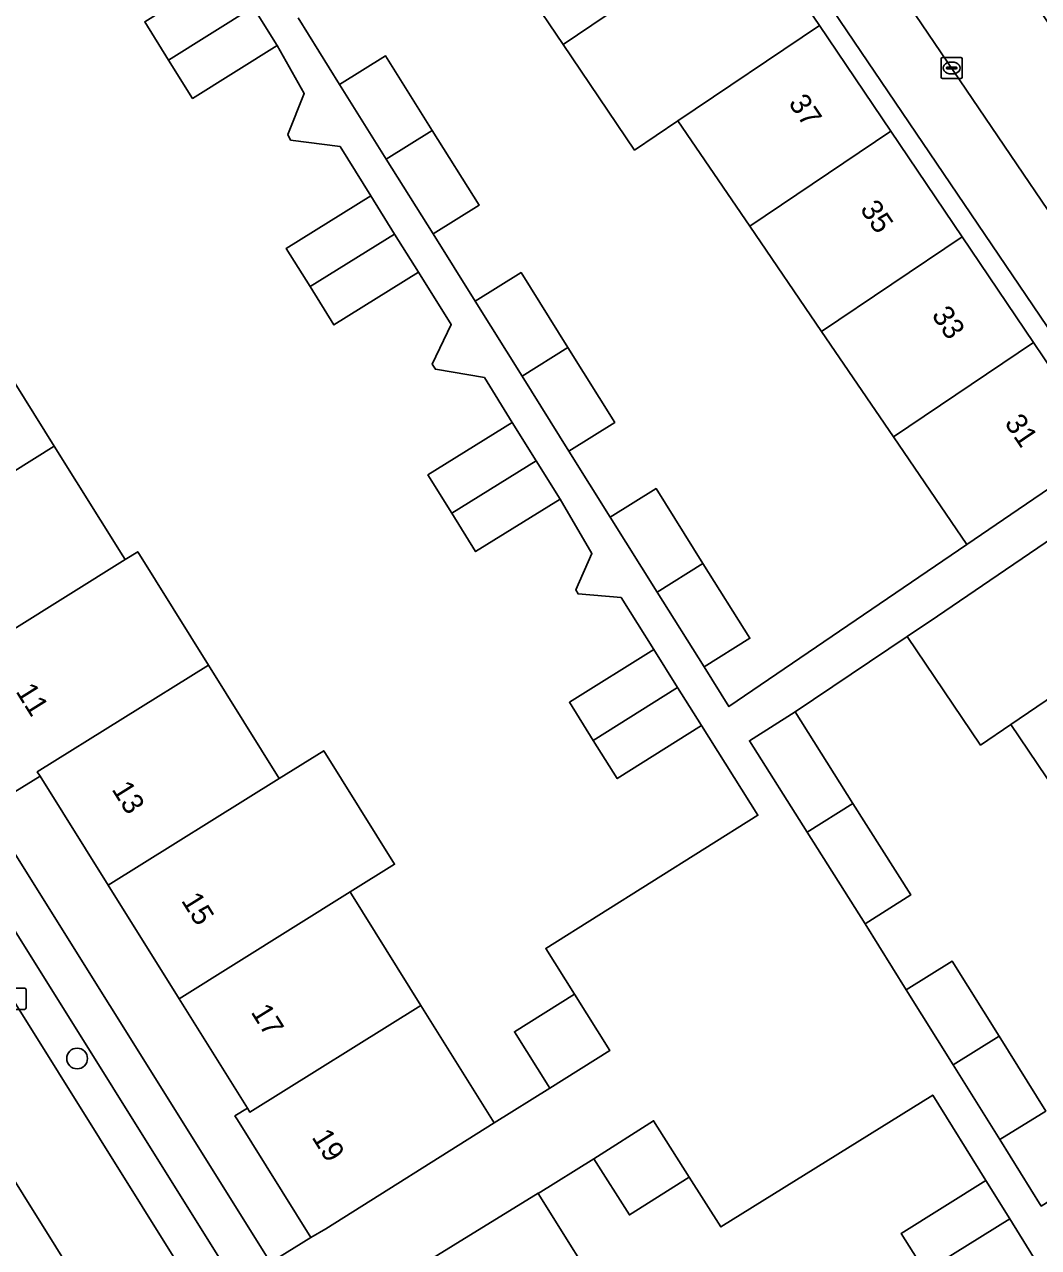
# Model space of a CAD drawing. Extents: x 159664 to 160323, y 385312 to 386115.
# Drawn here: x 159997.9 to 160045.7, y 385907.3 to 385965 of the extents above; entities that cross this region are included whole.
import ezdxf

# ---------------------------------------------------------------- set-up
doc = ezdxf.new("R2010")
doc.units = 0
for name, color, linetype in [('IMGEO_Boom', 7, 'Continuous'), ('IMGEO_Erf', 7, 'Continuous'), ('IMGEO_Kolk', 7, 'Continuous'), ('IMGEO_Pand', 7, 'Continuous'), ('IMGEO_Pand_nummerreeks', 7, 'Continuous'), ('IMGEO_Parkeervlak_open', 7, 'Continuous'), ('IMGEO_Rijbaan_lokaal_open', 7, 'Continuous'), ('IMGEO_Voetpad_open', 7, 'Continuous')]:
    doc.layers.add(name, color=color, linetype=linetype)

msp = doc.modelspace()

# ---------------------------------------------------------------- linework, layer by layer
at = {"layer": 'IMGEO_Boom'}
msp.add_circle((160000.34, 385916.249), 0.489, dxfattribs=at)
at = {"layer": 'IMGEO_Erf'}
for points in [[(160015.814, 385995.41), (160015.093, 385994.918), (160018.509, 385989.859), (160021.871, 385984.878), (160025.234, 385979.897), (160028.596, 385974.916), (160031.959, 385969.934), (160035.322, 385964.953), (160038.685, 385959.972), (160042.048, 385954.991), (160045.41, 385950.01), (160048.826, 385944.95), (160049.629, 385945.494)], [(159991.196, 385940.076), (159987.865, 385945.413), (159984.529, 385950.757), (159981.194, 385956.102), (159977.747, 385961.624), (159975.855, 385960.448), (159986.636, 385943.101), (160009.458, 385906.629), (160011.351, 385907.814), (160007.893, 385913.355), (160007.779, 385913.539), (160008.364, 385913.904), (160005.142, 385919.064), (160001.8, 385924.418), (159998.592, 385929.556), (159997.409, 385928.817), (159997.28, 385929.023), (159993.946, 385934.366), (159993.835, 385934.544), (159994.42, 385934.909)]]:
    msp.add_lwpolyline(points, close=True, dxfattribs=at)
for points in [[(160010.756, 385965.301), (160012.706, 385962.171), (160014.867, 385963.523), (160017.074, 385959.998), (160019.281, 385956.472), (160017.119, 385955.119), (160019.102, 385951.947), (160021.264, 385953.299), (160023.471, 385949.769), (160025.678, 385946.238), (160023.515, 385944.886), (160025.465, 385941.761), (160027.625, 385943.115), (160029.836, 385939.588), (160032.047, 385936.061), (160029.886, 385934.707), (160031.058, 385932.836), (160042.272, 385940.481), (160038.812, 385945.556), (160035.427, 385950.521), (160032.041, 385955.487), (160028.655, 385960.452), (160026.61, 385959.071), (160023.247, 385964.053), (160019.884, 385969.035)], [(159995.93, 385950.446), (159999.264, 385945.112), (160002.495, 385939.944), (160002.604, 385939.77), (160003.197, 385940.14), (160006.53, 385934.796), (160009.863, 385929.45), (160011.961, 385930.76), (160015.306, 385925.408), (160013.213, 385924.102), (160013.277, 385923.999), (160016.543, 385918.753), (160019.99, 385913.217), (160022.615, 385914.853), (160020.949, 385917.509), (160023.776, 385919.283), (160022.427, 385921.435), (160032.425, 385927.713), (160029.771, 385931.94), (160025.796, 385929.446), (160024.668, 385931.243), (160023.54, 385933.041), (160027.514, 385935.535), (160025.978, 385937.982), (160023.953, 385938.15), (160023.846, 385938.34), (160024.602, 385940.061), (160023.1, 385942.623), (160019.118, 385940.145), (160017.994, 385941.951), (160016.87, 385943.757), (160020.851, 385946.235), (160019.535, 385948.349), (160017.223, 385948.742), (160017.076, 385948.988), (160017.975, 385950.846), (160016.424, 385953.313), (160012.444, 385950.832), (160011.32, 385952.636), (160010.196, 385954.44), (160014.176, 385956.92), (160012.733, 385959.236), (160010.4, 385959.543), (160010.275, 385959.804), (160011.047, 385961.733), (160009.761, 385963.997), (160005.784, 385961.51), (160004.654, 385963.317), (160003.525, 385965.124)], [(160057.162, 385903.768), (160053.366, 385909.143), (160056.342, 385911.145), (160053.008, 385916.082), (160054.437, 385917.054), (160051.073, 385922.034), (160047.709, 385927.014), (160044.345, 385931.994), (160042.919, 385931.024), (160039.463, 385936.143), (160034.184, 385932.589), (160036.907, 385928.274), (160039.63, 385923.959), (160037.474, 385922.598), (160039.421, 385919.482), (160041.584, 385920.833), (160043.789, 385917.304), (160045.994, 385913.774), (160043.831, 385912.423), (160045.783, 385909.294), (160047.941, 385910.651), (160050.158, 385907.127)], [(160040.307, 385906.205), (160039.182, 385908.001), (160043.168, 385910.499), (160040.664, 385914.522), (160030.683, 385908.31), (160029.192, 385910.662), (160026.374, 385908.876), (160024.694, 385911.527), (160022.073, 385909.89), (160025.516, 385904.378)]]:
    msp.add_lwpolyline(points, dxfattribs=at)
at = {"layer": 'IMGEO_Kolk'}
for p, q in [((160041.058, 385962.516), (160041.058, 385963.368)), ((160041.133, 385963.442), (160041.985, 385963.442)), ((160042.059, 385963.368), (160042.059, 385962.516)), ((160041.317, 385962.936), (160041.317, 385962.948)), ((160041.755, 385962.899), (160041.357, 385962.899)), ((160041.36, 385962.985), (160041.758, 385962.985)), ((160041.546, 385963.222), (160041.571, 385963.222)), ((160041.801, 385962.948), (160041.801, 385962.936)), ((160041.985, 385962.442), (160041.133, 385962.442)), ((160041.569, 385962.662), (160041.544, 385962.662)), ((159997.006, 385919.564), (159997.858, 385919.564)), ((159997.932, 385919.49), (159997.932, 385918.638)), ((159997.858, 385918.564), (159997.006, 385918.564))]:
    msp.add_line(p, q, dxfattribs=at)
for points in [[(160041.058, 385962.516), (160041.058, 385963.368)], [(160041.133, 385963.442), (160041.985, 385963.442)], [(160042.059, 385963.368), (160042.059, 385962.516)], [(160041.985, 385962.442), (160041.133, 385962.442)], [(159997.006, 385919.564), (159997.858, 385919.564)], [(159997.932, 385919.49), (159997.932, 385918.638)], [(159997.858, 385918.564), (159997.006, 385918.564)]]:
    msp.add_lwpolyline(points, dxfattribs=at)
for centre, radius, start, end in [((160041.135, 385963.366), 0.0765, 91.55205, 178.44795), ((160041.135, 385963.366), 0.0765, 91.55205, 178.44795), ((160041.983, 385963.366), 0.0765, 1.55205, 88.44795), ((160041.983, 385963.366), 0.0765, 1.55205, 88.44795), ((160041.357, 385962.945), 0.0403, 85.87752, 175.75265), ((160041.354, 385962.935), 0.0366, 178.93798, 274.71019), ((160041.758, 385962.942), 0.043, 264.86636, 352.45326), ((160041.762, 385962.947), 0.0386, 1.73085, 96.63898), ((160041.135, 385962.518), 0.0765, 181.55205, 268.44795), ((160041.135, 385962.518), 0.0765, 181.55205, 268.44795), ((160041.983, 385962.518), 0.0765, 271.55205, 358.44795), ((160041.983, 385962.518), 0.0765, 271.55205, 358.44795), ((159997.856, 385919.488), 0.0765, 1.55205, 88.44795), ((159997.856, 385919.488), 0.0765, 1.55205, 88.44795), ((159997.856, 385918.64), 0.0765, 271.55205, 358.44795), ((159997.856, 385918.64), 0.0765, 271.55205, 358.44795)]:
    msp.add_arc(centre, radius, start, end, dxfattribs=at)
for centre, major_axis, ratio, start_param, end_param in [((160041.545, 385962.942), (-0.387, 0.002), 0.722429, 4.712389, 7.853982), ((160041.57, 385962.942), (-0.39, 0.002), 0.717154, 1.570796, 4.712389)]:
    msp.add_ellipse(centre, major_axis=major_axis, ratio=ratio, start_param=start_param, end_param=end_param, dxfattribs=at)
at = {"layer": 'IMGEO_Pand'}
for points in [[(160025.269, 385965.418), (160031.959, 385969.934), (160028.596, 385974.916), (160021.883, 385970.384), (160019.884, 385969.035), (160023.247, 385964.053)], [(160031.959, 385969.934), (160025.269, 385965.418), (160023.247, 385964.053), (160026.61, 385959.071), (160028.655, 385960.452), (160035.322, 385964.953)], [(160008.631, 385965.804), (160007.502, 385967.611), (160003.525, 385965.124), (160004.654, 385963.317)], [(160004.654, 385963.317), (160005.784, 385961.51), (160009.761, 385963.997), (160008.631, 385965.804)], [(160038.685, 385959.972), (160035.322, 385964.953), (160028.655, 385960.452), (160032.041, 385955.487)], [(160017.074, 385959.998), (160014.867, 385963.523), (160012.706, 385962.171), (160014.913, 385958.645)], [(160014.913, 385958.645), (160017.119, 385955.119), (160019.281, 385956.472), (160017.074, 385959.998)], [(160032.041, 385955.487), (160035.427, 385950.521), (160042.048, 385954.991), (160038.685, 385959.972)], [(160015.3, 385955.116), (160014.176, 385956.92), (160010.196, 385954.44), (160011.32, 385952.636)], [(160011.32, 385952.636), (160012.444, 385950.832), (160016.424, 385953.313), (160015.3, 385955.116)], [(160035.427, 385950.521), (160038.812, 385945.556), (160045.41, 385950.01), (160042.048, 385954.991)], [(160023.471, 385949.769), (160021.264, 385953.299), (160019.102, 385951.947), (160021.309, 385948.417)], [(159999.264, 385945.112), (159995.93, 385950.446), (159987.865, 385945.413), (159991.196, 385940.076)], [(160021.309, 385948.417), (160023.515, 385944.886), (160025.678, 385946.238), (160023.471, 385949.769)], [(160038.812, 385945.556), (160042.272, 385940.481), (160044.695, 385942.133), (160048.826, 385944.95), (160045.41, 385950.01)], [(160021.975, 385944.429), (160020.851, 385946.235), (160016.87, 385943.757), (160017.994, 385941.951)], [(160002.604, 385939.77), (160002.495, 385939.944), (159999.264, 385945.112), (159991.196, 385940.076), (159994.42, 385934.909), (159994.531, 385934.731)], [(160017.994, 385941.951), (160019.118, 385940.145), (160023.1, 385942.623), (160021.975, 385944.429)], [(160029.836, 385939.588), (160027.625, 385943.115), (160025.465, 385941.761), (160027.676, 385938.234)], [(160039.463, 385936.143), (160042.919, 385931.024), (160044.345, 385931.994), (160050.958, 385936.494), (160047.485, 385941.596), (160043.352, 385938.783), (160040.891, 385937.107)], [(160006.53, 385934.796), (160003.197, 385940.14), (160002.604, 385939.77), (159994.531, 385934.731), (159994.42, 385934.909), (159993.835, 385934.544), (159993.946, 385934.366), (159997.28, 385929.023), (159997.409, 385928.817), (159998.592, 385929.556), (159998.464, 385929.762)], [(160027.676, 385938.234), (160029.886, 385934.707), (160032.047, 385936.061), (160029.836, 385939.588)], [(160044.345, 385931.994), (160047.709, 385927.014), (160054.339, 385931.527), (160050.958, 385936.494)], [(160028.642, 385933.738), (160027.514, 385935.535), (160023.54, 385933.041), (160024.668, 385931.243)], [(160006.53, 385934.796), (159998.464, 385929.762), (159998.592, 385929.556), (160001.8, 385924.418), (160009.863, 385929.45)], [(160024.668, 385931.243), (160025.796, 385929.446), (160029.771, 385931.94), (160028.642, 385933.738)], [(160036.907, 385928.274), (160034.184, 385932.589), (160032.027, 385931.228), (160034.751, 385926.913)], [(160011.961, 385930.76), (160009.863, 385929.45), (160001.8, 385924.418), (160005.142, 385919.064), (160013.213, 385924.102), (160015.306, 385925.408)], [(160034.751, 385926.913), (160037.474, 385922.598), (160039.63, 385923.959), (160036.907, 385928.274)], [(160013.277, 385923.999), (160013.213, 385924.102), (160005.142, 385919.064), (160008.364, 385913.904), (160008.479, 385913.72), (160016.543, 385918.753)], [(160043.789, 385917.304), (160041.584, 385920.833), (160039.421, 385919.482), (160041.626, 385915.952)], [(160025.442, 385916.626), (160023.776, 385919.283), (160020.949, 385917.509), (160022.615, 385914.853)], [(160019.99, 385913.217), (160016.543, 385918.753), (160008.479, 385913.72), (160008.364, 385913.904), (160007.779, 385913.539), (160007.893, 385913.355), (160011.351, 385907.814), (160012.056, 385908.213)], [(160041.626, 385915.952), (160043.831, 385912.423), (160045.994, 385913.774), (160043.789, 385917.304)], [(160029.192, 385910.662), (160027.512, 385913.313), (160024.694, 385911.527), (160026.374, 385908.876)], [(160044.292, 385908.693), (160043.168, 385910.499), (160039.182, 385908.001), (160040.307, 385906.205)], [(160022.073, 385909.89), (160022.062, 385909.908), (160014.062, 385904.965), (160013.411, 385904.508), (160016.864, 385898.967), (160016.976, 385898.786), (160017.562, 385899.151), (160017.448, 385899.332), (160025.516, 385904.378)], [(160040.307, 385906.205), (160041.433, 385904.408), (160045.416, 385906.887), (160044.292, 385908.693)]]:
    msp.add_lwpolyline(points, close=True, dxfattribs=at)
at = {"layer": 'IMGEO_Parkeervlak_open'}
for points in [[(160007.649, 385905.881), (159928.962, 386031.821)], [(159969.672, 385963.279), (160009.352, 385899.733)], [(160005.572, 385897.372), (159966.516, 385959.929)]]:
    msp.add_lwpolyline(points, dxfattribs=at)
at = {"layer": 'IMGEO_Rijbaan_lokaal_open'}
for points in [[(160064.211, 385938.441), (160059.464, 385945.467), (160022.338, 386000), (160017.194, 386007.556), (160014, 386012.221), (160010, 386009.433), (160016.412, 386000), (160051.154, 385948.787), (160059.997, 385935.686)], [(160009.352, 385899.733), (159969.672, 385963.279), (159965.877, 385960.911), (159966.516, 385959.929), (160005.572, 385897.372)]]:
    msp.add_lwpolyline(points, close=True, dxfattribs=at)
at = {"layer": 'IMGEO_Voetpad_open'}
for points in [[(160003.096, 386030.288), (160000.172, 386034.211), (160000, 386034.437), (159996.585, 386038.952), (159993.737, 386036.877), (159989.606, 386033.897), (159990.855, 386032.064), (160000, 386018.644), (160012.705, 386000), (160014.692, 385997.067), (160015.814, 385995.41), (160049.629, 385945.494), (160050.759, 385943.825), (160071.141, 385913.737), (160067.916, 385911.581), (160069.413, 385909.399), (160091.367, 385923.112)], [(160035.946, 385864.298), (160011.524, 385903.327), (160009.458, 385906.629), (159986.636, 385943.101), (159975.855, 385960.448), (159975.052, 385961.74), (159971.661, 385967.195), (159947.685, 386005.559), (159946.972, 386006.7), (159927.976, 386037.096), (159924.811, 386035.12), (159925.856, 386033.371)], [(159928.962, 386031.821), (160007.649, 385905.881), (160007.996, 385906.094), (160010.404, 385902.292), (160010.038, 385902.057), (160043.232, 385848.929)], [(160066.572, 385925.952), (160066.209, 385926.467), (160063.581, 385930.367), (160061.597, 385933.316), (160059.997, 385935.686), (160051.154, 385948.787), (160016.412, 386000), (160010, 386009.433), (160008.538, 386011.585), (160003.923, 386018.375)], [(160008.631, 385965.804), (160009.761, 385963.997), (160011.047, 385961.733), (160010.275, 385959.804), (160010.4, 385959.543), (160012.733, 385959.236), (160014.176, 385956.92), (160015.3, 385955.116), (160016.424, 385953.313), (160017.975, 385950.846), (160017.076, 385948.988), (160017.223, 385948.742), (160019.535, 385948.349), (160020.851, 385946.235), (160021.975, 385944.429), (160023.1, 385942.623), (160024.602, 385940.061), (160023.846, 385938.34), (160023.953, 385938.15), (160025.978, 385937.982), (160027.514, 385935.535), (160028.642, 385933.738), (160029.771, 385931.94), (160032.425, 385927.713), (160022.427, 385921.435), (160023.776, 385919.283), (160025.442, 385916.626), (160022.615, 385914.853), (160019.99, 385913.217), (160012.056, 385908.213), (160011.351, 385907.814), (160009.458, 385906.629)], [(160048.826, 385944.95), (160044.695, 385942.133), (160042.272, 385940.481), (160031.058, 385932.836), (160029.886, 385934.707), (160027.676, 385938.234), (160025.465, 385941.761), (160023.515, 385944.886), (160021.309, 385948.417), (160019.102, 385951.947), (160017.119, 385955.119), (160014.913, 385958.645), (160012.706, 385962.171), (160010.756, 385965.301)], [(160045.783, 385909.294), (160043.831, 385912.423), (160041.626, 385915.952), (160039.421, 385919.482), (160037.474, 385922.598), (160034.751, 385926.913), (160032.027, 385931.228), (160034.184, 385932.589), (160039.463, 385936.143), (160040.891, 385937.107), (160043.352, 385938.783), (160047.485, 385941.596)], [(160014.062, 385904.965), (160022.062, 385909.908), (160022.073, 385909.89), (160024.694, 385911.527), (160027.512, 385913.313), (160029.192, 385910.662), (160030.683, 385908.31), (160040.664, 385914.522), (160043.168, 385910.499), (160044.292, 385908.693), (160045.416, 385906.887)]]:
    msp.add_lwpolyline(points, dxfattribs=at)

# ---------------------------------------------------------------- texts
at = {"layer": 'IMGEO_Pand_nummerreeks'}
for s, rotation, p in [('37', 304.02297, (160033.838, 385961.288)), ('35', 304.02297, (160037.211, 385956.291)), ('33', 304.02297, (160040.584, 385951.295)), ('31', 304.02297, (160044.022, 385946.205)), ('11', 301.9651, (159997.422, 385933.556)), ('13', 301.97656, (160001.946, 385928.942)), ('15', 301.97656, (160005.221, 385923.697)), ('17', 301.97656, (160008.503, 385918.44)), ('19', 301.9651, (160011.371, 385912.542))]:
    msp.add_text(s, height=1, rotation=rotation, dxfattribs=at).set_placement(p)

doc.saveas('drawing.dxf')
